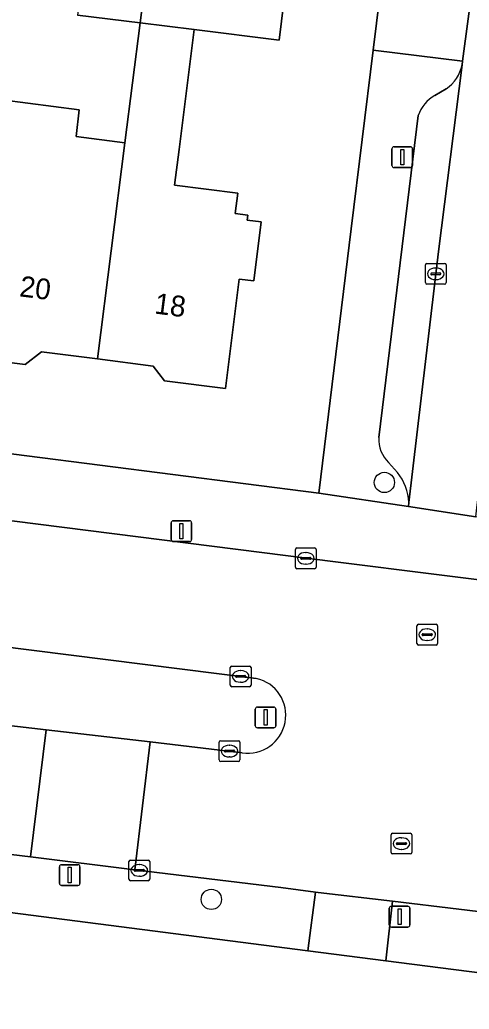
# Model space of a CAD drawing. Extents: x 161258 to 161838, y 380833 to 381727.
# Drawn here: x 161604.79 to 161626.44, y 381337.3 to 381384.97 of the extents above; entities that cross this region are included whole.
import ezdxf

# ---------------------------------------------------------------- set-up
doc = ezdxf.new("R2010")
doc.units = 0
for name, color, linetype in [('IMGEO_Berm_groen', 7, 'Continuous'), ('IMGEO_Boom', 7, 'Continuous'), ('IMGEO_Erf', 7, 'Continuous'), ('IMGEO_Kolk', 7, 'Continuous'), ('IMGEO_Lichtmast', 7, 'Continuous'), ('IMGEO_Muur', 7, 'Continuous'), ('IMGEO_Pand', 7, 'Continuous'), ('IMGEO_Pand_nummerreeks', 7, 'Continuous'), ('IMGEO_Parkeervlak_open', 7, 'Continuous'), ('IMGEO_Rijbaan_lokaal_open', 7, 'Continuous'), ('IMGEO_Rioolput', 7, 'Continuous'), ('IMGEO_Verkeersbordpaal', 7, 'Continuous'), ('IMGEO_Voetpad_open', 7, 'Continuous')]:
    doc.layers.add(name, color=color, linetype=linetype)

msp = doc.modelspace()

# ---------------------------------------------------------------- linework, layer by layer
at = {"layer": 'IMGEO_Berm_groen'}
for points in [[(161603.55, 381354.818), (161583.948, 381357.242), (161569.166, 381359.115), (161566.804, 381359.414), (161567.503, 381355.475), (161571.709, 381354.93), (161584.769, 381353.239), (161606.057, 381350.762), (161611.074, 381350.179), (161615.494, 381349.658)], [(161616.179, 381353.241), (161603.55, 381354.818)]]:
    msp.add_lwpolyline(points, dxfattribs=at)
msp.add_arc((161615.777, 381351.461), 1.825, 261.0934, 77.2601, dxfattribs=at)
at = {"layer": 'IMGEO_Boom'}
for centre in [(161622.35, 381362.679), (161614.015, 381342.592)]:
    msp.add_circle(centre, 0.489, dxfattribs=at)
at = {"layer": 'IMGEO_Erf'}
for points in [[(161568.046, 381368.678), (161594.615, 381365.296), (161601.597, 381364.408), (161619.194, 381362.168), (161620.757, 381374.9), (161621.814, 381383.511), (161622.597, 381389.891), (161625.828, 381416.218)], [(161617.719, 381387.542), (161617.277, 381383.989), (161613.194, 381384.497), (161612.46, 381378.716), (161612.242, 381376.998), (161615.29, 381376.61), (161615.167, 381375.64), (161615.775, 381375.563), (161615.743, 381375.315), (161616.422, 381375.228), (161616.061, 381372.39), (161615.363, 381372.479), (161614.692, 381367.201), (161611.76, 381367.574), (161611.209, 381368.286), (161608.525, 381368.628), (161605.841, 381368.969), (161605.051, 381368.358), (161601.862, 381368.764)], [(161603.936, 381381.109), (161607.655, 381380.635), (161607.5, 381379.347), (161609.854, 381379.048), (161610.59, 381384.821), (161607.568, 381385.197)], [(161649.397, 381275.455), (161650.22, 381281.92), (161650.255, 381282.192), (161650.617, 381285.056), (161650.964, 381287.799), (161651.304, 381290.495), (161653.107, 381304.757), (161653.531, 381308.117), (161653.779, 381310.086), (161654.173, 381313.208), (161656.956, 381335.212), (161638.457, 381337.583), (161631.072, 381338.529), (161622.414, 381339.639), (161618.671, 381340.119), (161596.827, 381342.918), (161589.772, 381343.822), (161573.115, 381345.957), (161575.536, 381257.867), (161575.581, 381250), (161575.075, 381232.455), (161573.778, 381197.042)]]:
    msp.add_lwpolyline(points, dxfattribs=at)
at = {"layer": 'IMGEO_Kolk'}
for p, q in [((161624.324, 381372.305), (161624.324, 381373.157)), ((161624.399, 381373.231), (161625.251, 381373.231)), ((161624.812, 381373.011), (161624.837, 381373.011)), ((161625.325, 381373.157), (161625.325, 381372.305)), ((161624.583, 381372.725), (161624.583, 381372.737)), ((161625.021, 381372.688), (161624.623, 381372.688)), ((161624.626, 381372.774), (161625.024, 381372.774)), ((161624.835, 381372.451), (161624.81, 381372.451)), ((161625.067, 381372.737), (161625.067, 381372.725)), ((161625.251, 381372.231), (161624.399, 381372.231)), ((161618.14, 381359.522), (161618.992, 381359.522)), ((161618.065, 381358.596), (161618.065, 381359.448)), ((161618.367, 381359.065), (161618.765, 381359.065)), ((161618.553, 381359.302), (161618.578, 381359.302)), ((161619.066, 381359.448), (161619.066, 381358.596)), ((161618.324, 381359.016), (161618.324, 381359.028)), ((161618.762, 381358.979), (161618.364, 381358.979)), ((161618.576, 381358.742), (161618.551, 381358.742)), ((161618.808, 381359.028), (161618.808, 381359.016)), ((161618.992, 381358.522), (161618.14, 381358.522)), ((161615.001, 381353.835), (161615.853, 381353.835)), ((161614.926, 381352.909), (161614.926, 381353.761)), ((161615.185, 381353.329), (161615.185, 381353.341)), ((161615.228, 381353.378), (161615.626, 381353.378)), ((161615.414, 381353.615), (161615.439, 381353.615)), ((161615.669, 381353.341), (161615.669, 381353.329)), ((161615.927, 381353.761), (161615.927, 381352.909)), ((161615.623, 381353.292), (161615.225, 381353.292)), ((161615.437, 381353.055), (161615.412, 381353.055)), ((161615.853, 381352.835), (161615.001, 381352.835)), ((161614.392, 381349.31), (161614.392, 381350.162)), ((161614.467, 381350.236), (161615.319, 381350.236)), ((161614.88, 381350.016), (161614.905, 381350.016)), ((161615.393, 381350.162), (161615.393, 381349.31)), ((161614.651, 381349.73), (161614.651, 381349.742)), ((161615.089, 381349.693), (161614.691, 381349.693)), ((161614.694, 381349.779), (161615.092, 381349.779)), ((161615.135, 381349.742), (161615.135, 381349.73)), ((161615.319, 381349.236), (161614.467, 381349.236)), ((161614.903, 381349.456), (161614.878, 381349.456)), ((161610.045, 381343.562), (161610.045, 381344.414)), ((161610.12, 381344.488), (161610.972, 381344.488)), ((161610.533, 381344.268), (161610.558, 381344.268)), ((161611.046, 381344.414), (161611.046, 381343.562)), ((161610.304, 381343.982), (161610.304, 381343.994)), ((161610.742, 381343.945), (161610.344, 381343.945)), ((161610.347, 381344.031), (161610.745, 381344.031)), ((161610.788, 381343.994), (161610.788, 381343.982)), ((161610.972, 381343.488), (161610.12, 381343.488)), ((161610.556, 381343.708), (161610.531, 381343.708))]:
    msp.add_line(p, q, dxfattribs=at)
for points in [[(161624.324, 381372.305), (161624.324, 381373.157)], [(161624.399, 381373.231), (161625.251, 381373.231)], [(161625.325, 381373.157), (161625.325, 381372.305)], [(161625.251, 381372.231), (161624.399, 381372.231)], [(161618.14, 381359.522), (161618.992, 381359.522)], [(161618.065, 381358.596), (161618.065, 381359.448)], [(161619.066, 381359.448), (161619.066, 381358.596)], [(161618.992, 381358.522), (161618.14, 381358.522)], [(161615.001, 381353.835), (161615.853, 381353.835)], [(161614.926, 381352.909), (161614.926, 381353.761)], [(161615.927, 381353.761), (161615.927, 381352.909)], [(161615.853, 381352.835), (161615.001, 381352.835)], [(161614.392, 381349.31), (161614.392, 381350.162)], [(161614.467, 381350.236), (161615.319, 381350.236)], [(161615.393, 381350.162), (161615.393, 381349.31)], [(161615.319, 381349.236), (161614.467, 381349.236)], [(161610.045, 381343.562), (161610.045, 381344.414)], [(161610.12, 381344.488), (161610.972, 381344.488)], [(161611.046, 381344.414), (161611.046, 381343.562)], [(161610.972, 381343.488), (161610.12, 381343.488)]]:
    msp.add_lwpolyline(points, dxfattribs=at)
for centre, radius, start, end in [((161624.401, 381373.155), 0.0765, 91.552, 178.448), ((161624.401, 381373.155), 0.0765, 91.552, 178.448), ((161625.249, 381373.155), 0.0765, 1.552, 88.448), ((161625.249, 381373.155), 0.0765, 1.552, 88.448), ((161624.623, 381372.734), 0.0403, 85.8775, 175.7526), ((161624.62, 381372.724), 0.0366, 178.938, 274.7102), ((161625.024, 381372.731), 0.043, 264.8664, 352.4533), ((161625.028, 381372.736), 0.0386, 1.7309, 96.639), ((161624.401, 381372.307), 0.0765, 181.552, 268.448), ((161624.401, 381372.307), 0.0765, 181.552, 268.448), ((161625.249, 381372.307), 0.0765, 271.552, 358.448), ((161625.249, 381372.307), 0.0765, 271.552, 358.448), ((161618.142, 381359.446), 0.0765, 91.552, 178.448), ((161618.142, 381359.446), 0.0765, 91.552, 178.448), ((161618.99, 381359.446), 0.0765, 1.552, 88.448), ((161618.99, 381359.446), 0.0765, 1.552, 88.448), ((161618.364, 381359.025), 0.0403, 85.8775, 175.7526), ((161618.769, 381359.027), 0.0386, 1.7309, 96.639), ((161618.142, 381358.598), 0.0765, 181.552, 268.448), ((161618.142, 381358.598), 0.0765, 181.552, 268.448), ((161618.361, 381359.015), 0.0366, 178.938, 274.7102), ((161618.765, 381359.022), 0.043, 264.8664, 352.4533), ((161618.99, 381358.598), 0.0765, 271.552, 358.448), ((161618.99, 381358.598), 0.0765, 271.552, 358.448), ((161615.003, 381353.759), 0.0765, 91.552, 178.448), ((161615.003, 381353.759), 0.0765, 91.552, 178.448), ((161615.851, 381353.759), 0.0765, 1.552, 88.448), ((161615.851, 381353.759), 0.0765, 1.552, 88.448), ((161615.225, 381353.338), 0.0403, 85.8775, 175.7526), ((161615.222, 381353.328), 0.0366, 178.938, 274.7102), ((161615.626, 381353.335), 0.043, 264.8664, 352.4533), ((161615.63, 381353.34), 0.0386, 1.7309, 96.639), ((161615.003, 381352.911), 0.0765, 181.552, 268.448), ((161615.003, 381352.911), 0.0765, 181.552, 268.448), ((161615.851, 381352.911), 0.0765, 271.552, 358.448), ((161615.851, 381352.911), 0.0765, 271.552, 358.448), ((161614.469, 381350.16), 0.0765, 91.552, 178.448), ((161614.469, 381350.16), 0.0765, 91.552, 178.448), ((161615.317, 381350.16), 0.0765, 1.552, 88.448), ((161615.317, 381350.16), 0.0765, 1.552, 88.448), ((161614.691, 381349.739), 0.0403, 85.8775, 175.7526), ((161614.688, 381349.729), 0.0366, 178.938, 274.7102), ((161615.092, 381349.736), 0.043, 264.8664, 352.4533), ((161615.096, 381349.741), 0.0386, 1.7309, 96.639), ((161614.469, 381349.312), 0.0765, 181.552, 268.448), ((161614.469, 381349.312), 0.0765, 181.552, 268.448), ((161615.317, 381349.312), 0.0765, 271.552, 358.448), ((161615.317, 381349.312), 0.0765, 271.552, 358.448), ((161610.122, 381344.412), 0.0765, 91.552, 178.448), ((161610.122, 381344.412), 0.0765, 91.552, 178.448), ((161610.97, 381344.412), 0.0765, 1.552, 88.448), ((161610.97, 381344.412), 0.0765, 1.552, 88.448), ((161610.344, 381343.991), 0.0403, 85.8775, 175.7526), ((161610.341, 381343.981), 0.0366, 178.938, 274.7102), ((161610.745, 381343.988), 0.043, 264.8664, 352.4533), ((161610.749, 381343.993), 0.0386, 1.7309, 96.639), ((161610.122, 381343.564), 0.0765, 181.552, 268.448), ((161610.122, 381343.564), 0.0765, 181.552, 268.448), ((161610.97, 381343.564), 0.0765, 271.552, 358.448), ((161610.97, 381343.564), 0.0765, 271.552, 358.448)]:
    msp.add_arc(centre, radius, start, end, dxfattribs=at)
for centre, major_axis, ratio, start_param, end_param in [((161624.811, 381372.731), (-0.387, 0.002), 0.722429, 4.712389, 7.853982), ((161624.836, 381372.731), (-0.39, 0.002), 0.717154, 1.570796, 4.712389), ((161618.552, 381359.022), (-0.387, 0.002), 0.722429, 4.712389, 7.853982), ((161618.577, 381359.022), (-0.39, 0.002), 0.717154, 1.570796, 4.712389), ((161615.413, 381353.335), (-0.387, 0.002), 0.722429, 4.712389, 7.853982), ((161615.438, 381353.335), (-0.39, 0.002), 0.717154, 1.570796, 4.712389), ((161614.879, 381349.736), (-0.387, 0.002), 0.722429, 4.712389, 7.853982), ((161614.904, 381349.736), (-0.39, 0.002), 0.717154, 1.570796, 4.712389), ((161610.532, 381343.988), (-0.387, 0.002), 0.722429, 4.712389, 7.853982), ((161610.557, 381343.988), (-0.39, 0.002), 0.717154, 1.570796, 4.712389)]:
    msp.add_ellipse(centre, major_axis=major_axis, ratio=ratio, start_param=start_param, end_param=end_param, dxfattribs=at)
at = {"layer": 'IMGEO_Lichtmast'}
for p, q in [((161622.716, 381377.952), (161622.716, 381378.752)), ((161622.716, 381378.752), (161622.716, 381377.952)), ((161622.816, 381378.852), (161623.606, 381378.852)), ((161623.606, 381378.852), (161622.816, 381378.852)), ((161623.706, 381378.752), (161623.706, 381377.952)), ((161623.706, 381377.952), (161623.706, 381378.752)), ((161623.606, 381377.852), (161622.816, 381377.852)), ((161622.816, 381377.852), (161623.606, 381377.852)), ((161612.076, 381359.93), (161612.076, 381360.73)), ((161612.076, 381360.73), (161612.076, 381359.93)), ((161612.176, 381360.83), (161612.966, 381360.83)), ((161612.966, 381360.83), (161612.176, 381360.83)), ((161613.066, 381360.73), (161613.066, 381359.93)), ((161613.066, 381359.93), (161613.066, 381360.73)), ((161612.966, 381359.83), (161612.176, 381359.83)), ((161612.176, 381359.83), (161612.966, 381359.83)), ((161606.798, 381344.262), (161607.588, 381344.262)), ((161607.588, 381344.262), (161606.798, 381344.262)), ((161606.698, 381343.362), (161606.698, 381344.162)), ((161606.698, 381344.162), (161606.698, 381343.362)), ((161607.688, 381344.162), (161607.688, 381343.362)), ((161607.688, 381343.362), (161607.688, 381344.162)), ((161607.588, 381343.262), (161606.798, 381343.262)), ((161606.798, 381343.262), (161607.588, 381343.262)), ((161622.589, 381341.361), (161622.589, 381342.161)), ((161622.589, 381342.161), (161622.589, 381341.361)), ((161622.689, 381342.261), (161623.479, 381342.261)), ((161623.479, 381342.261), (161622.689, 381342.261)), ((161623.579, 381342.161), (161623.579, 381341.361)), ((161623.579, 381341.361), (161623.579, 381342.161)), ((161623.479, 381341.261), (161622.689, 381341.261)), ((161622.689, 381341.261), (161623.479, 381341.261))]:
    msp.add_line(p, q, dxfattribs=at)
for points in [[(161623.136, 381378.727), (161623.286, 381378.727), (161623.286, 381377.977), (161623.136, 381377.977), (161623.136, 381378.727)], [(161612.496, 381360.705), (161612.646, 381360.705), (161612.646, 381359.955), (161612.496, 381359.955), (161612.496, 381360.705)], [(161607.118, 381344.137), (161607.268, 381344.137), (161607.268, 381343.387), (161607.118, 381343.387), (161607.118, 381344.137)], [(161623.009, 381342.136), (161623.159, 381342.136), (161623.159, 381341.386), (161623.009, 381341.386), (161623.009, 381342.136)]]:
    msp.add_lwpolyline(points, dxfattribs=at)
for centre, start, end in [((161622.816, 381378.752), 90, 180), ((161622.816, 381378.752), 90, 180), ((161623.606, 381378.752), 0, 90), ((161623.606, 381378.752), 360, 90), ((161622.816, 381377.952), 180, 270), ((161622.816, 381377.952), 180, 270), ((161623.606, 381377.952), 270, 0), ((161623.606, 381377.952), 270, 0), ((161612.176, 381360.73), 90, 180), ((161612.176, 381360.73), 90, 180), ((161612.966, 381360.73), 0, 90), ((161612.966, 381360.73), 360, 90), ((161612.176, 381359.93), 180, 270), ((161612.176, 381359.93), 180, 270), ((161612.966, 381359.93), 270, 0), ((161612.966, 381359.93), 270, 0), ((161606.798, 381344.162), 90, 180), ((161606.798, 381344.162), 90, 180), ((161607.588, 381344.162), 0, 90), ((161607.588, 381344.162), 360, 90), ((161606.798, 381343.362), 180, 270), ((161606.798, 381343.362), 180, 270), ((161607.588, 381343.362), 270, 0), ((161607.588, 381343.362), 270, 0), ((161622.689, 381342.161), 90, 180), ((161622.689, 381342.161), 90, 180), ((161623.479, 381342.161), 0, 90), ((161623.479, 381342.161), 360, 90), ((161622.689, 381341.361), 180, 270), ((161622.689, 381341.361), 180, 270), ((161623.479, 381341.361), 270, 0), ((161623.479, 381341.361), 270, 0)]:
    msp.add_arc(centre, 0.1, start, end, dxfattribs=at)
at = {"layer": 'IMGEO_Muur'}
msp.add_lwpolyline([(161621.814, 381383.511), (161620.757, 381374.9)], dxfattribs=at)
at = {"layer": 'IMGEO_Pand'}
for points in [[(161610.59, 381384.821), (161611.043, 381388.373), (161608.01, 381388.751), (161607.568, 381385.197)], [(161617.719, 381387.542), (161611.043, 381388.373), (161610.59, 381384.821), (161613.194, 381384.497), (161617.277, 381383.989)], [(161616.422, 381375.228), (161615.743, 381375.315), (161615.775, 381375.563), (161615.167, 381375.64), (161615.29, 381376.61), (161612.242, 381376.998), (161612.46, 381378.716), (161613.194, 381384.497), (161610.59, 381384.821), (161609.854, 381379.048), (161608.525, 381368.628), (161611.209, 381368.286), (161611.76, 381367.574), (161614.692, 381367.201), (161615.363, 381372.479), (161616.061, 381372.39)], [(161609.854, 381379.048), (161607.5, 381379.347), (161607.655, 381380.635), (161603.936, 381381.109), (161603.542, 381378.017), (161603.416, 381377.03), (161602.922, 381377.093), (161602.493, 381373.724), (161601.862, 381368.764), (161605.051, 381368.358), (161605.841, 381368.969), (161608.525, 381368.628)]]:
    msp.add_lwpolyline(points, close=True, dxfattribs=at)
at = {"layer": 'IMGEO_Parkeervlak_open'}
for points in [[(161623.53, 381361.715), (161624.952, 381373.802), (161626.09, 381382.805)], [(161625.323, 381381.65), (161624.788, 381381.321)], [(161623.985, 381380.359), (161622.085, 381364.84)], [(161622.55, 381363.645), (161622.98, 381363.161)]]:
    msp.add_lwpolyline(points, dxfattribs=at)
for centre, radius, start, end in [((161624.386, 381383.105), 1.731, 302.7988, 350.0274), ((161625.592, 381379.833), 1.691, 118.4004, 161.8947), ((161623.599, 381364.741), 1.517, 176.2588, 226.2653), ((161620.999, 381361.58), 2.535, 3.0576, 38.5919)]:
    msp.add_arc(centre, radius, start, end, dxfattribs=at)
at = {"layer": 'IMGEO_Rijbaan_lokaal_open'}
for points in [[(161630.074, 381414.521), (161629.886, 381413.343), (161629.229, 381408.041), (161627.951, 381398.186), (161627.937, 381398.058), (161626.958, 381389.351), (161626.112, 381382.98), (161626.09, 381382.805), (161624.952, 381373.802), (161623.53, 381361.715), (161623.507, 381361.52), (161626.762, 381361.028), (161626.779, 381361.172), (161626.812, 381361.453), (161627.856, 381370.215), (161629.358, 381381.739), (161629.854, 381385.901), (161630.024, 381387.329), (161631.028, 381395.148)], [(161631.567, 381351.313), (161634.529, 381350.905), (161635.335, 381356.92), (161633.186, 381357.189), (161629.727, 381357.627), (161619.999, 381358.857), (161602.107, 381361.121), (161593.371, 381362.235), (161585.79, 381363.202), (161578.158, 381364.221), (161574.68, 381364.672), (161571.023, 381365.154), (161569.953, 381365.29), (161569.166, 381359.115), (161583.948, 381357.242), (161603.55, 381354.818), (161616.179, 381353.241)], [(161615.494, 381349.658), (161611.074, 381350.179), (161610.322, 381344.022), (161617.366, 381343.162), (161619.037, 381342.946), (161619.159, 381342.93), (161622.743, 381342.5), (161629.126, 381341.734), (161631.389, 381341.442), (161638.808, 381340.484), (161640.8, 381340.227), (161650.536, 381338.943), (161657.935, 381338.014), (161669.261, 381336.557), (161669.258, 381336.54), (161674.844, 381335.829), (161675.625, 381341.974), (161671.878, 381342.439)]]:
    msp.add_lwpolyline(points, dxfattribs=at)
for points in [[(161631.183, 381360.562), (161628.33, 381360.863), (161626.762, 381361.028), (161623.507, 381361.52), (161619.194, 381362.168), (161601.597, 381364.408), (161602.107, 381361.121), (161619.999, 381358.857), (161629.727, 381357.627), (161633.186, 381357.189), (161635.335, 381356.92), (161640.396, 381356.267), (161646.108, 381355.537), (161646.49, 381358.638)], [(161590.069, 381346.496), (161597.172, 381345.628), (161605.309, 381344.635), (161606.057, 381350.762), (161584.769, 381353.239), (161571.709, 381354.93), (161570.926, 381348.614), (161572.359, 381348.708), (161583.73, 381347.27)], [(161611.074, 381350.179), (161606.057, 381350.762), (161605.309, 381344.635), (161610.322, 381344.022)]]:
    msp.add_lwpolyline(points, close=True, dxfattribs=at)
msp.add_arc((161615.777, 381351.461), 1.825, 261.0934, 77.2601, dxfattribs=at)
at = {"layer": 'IMGEO_Rioolput'}
for p, q in [((161623.916, 381354.919), (161623.916, 381355.771)), ((161623.991, 381355.845), (161624.843, 381355.845)), ((161624.917, 381355.771), (161624.917, 381354.919)), ((161624.175, 381355.339), (161624.175, 381355.351)), ((161624.613, 381355.302), (161624.215, 381355.302)), ((161624.218, 381355.388), (161624.616, 381355.388)), ((161624.404, 381355.625), (161624.429, 381355.625)), ((161624.659, 381355.351), (161624.659, 381355.339)), ((161624.843, 381354.845), (161623.991, 381354.845)), ((161624.427, 381355.065), (161624.402, 381355.065)), ((161622.671, 381344.853), (161622.671, 381345.705)), ((161622.746, 381345.779), (161623.598, 381345.779)), ((161623.672, 381345.705), (161623.672, 381344.853)), ((161622.93, 381345.273), (161622.93, 381345.285)), ((161623.368, 381345.236), (161622.97, 381345.236)), ((161622.973, 381345.322), (161623.371, 381345.322)), ((161623.159, 381345.559), (161623.184, 381345.559)), ((161623.414, 381345.285), (161623.414, 381345.273)), ((161623.598, 381344.779), (161622.746, 381344.779)), ((161623.182, 381344.999), (161623.157, 381344.999))]:
    msp.add_line(p, q, dxfattribs=at)
for points in [[(161623.916, 381354.919), (161623.916, 381355.771)], [(161623.991, 381355.845), (161624.843, 381355.845)], [(161624.917, 381355.771), (161624.917, 381354.919)], [(161624.843, 381354.845), (161623.991, 381354.845)], [(161622.671, 381344.853), (161622.671, 381345.705)], [(161622.746, 381345.779), (161623.598, 381345.779)], [(161623.672, 381345.705), (161623.672, 381344.853)], [(161623.598, 381344.779), (161622.746, 381344.779)]]:
    msp.add_lwpolyline(points, dxfattribs=at)
for centre, radius, start, end in [((161623.993, 381355.769), 0.0765, 91.552, 178.448), ((161623.993, 381355.769), 0.0765, 91.552, 178.448), ((161624.841, 381355.769), 0.0765, 1.552, 88.448), ((161624.841, 381355.769), 0.0765, 1.552, 88.448), ((161624.215, 381355.348), 0.0403, 85.8775, 175.7526), ((161624.212, 381355.338), 0.0366, 178.938, 274.7102), ((161624.616, 381355.345), 0.043, 264.8664, 352.4533), ((161624.62, 381355.35), 0.0386, 1.7309, 96.639), ((161623.993, 381354.921), 0.0765, 181.552, 268.448), ((161623.993, 381354.921), 0.0765, 181.552, 268.448), ((161624.841, 381354.921), 0.0765, 271.552, 358.448), ((161624.841, 381354.921), 0.0765, 271.552, 358.448), ((161622.748, 381345.703), 0.0765, 91.552, 178.448), ((161622.748, 381345.703), 0.0765, 91.552, 178.448), ((161623.596, 381345.703), 0.0765, 1.552, 88.448), ((161623.596, 381345.703), 0.0765, 1.552, 88.448), ((161622.97, 381345.282), 0.0403, 85.8775, 175.7526), ((161622.967, 381345.272), 0.0366, 178.938, 274.7102), ((161623.371, 381345.279), 0.043, 264.8664, 352.4533), ((161623.375, 381345.284), 0.0386, 1.7309, 96.639), ((161622.748, 381344.855), 0.0765, 181.552, 268.448), ((161622.748, 381344.855), 0.0765, 181.552, 268.448), ((161623.596, 381344.855), 0.0765, 271.552, 358.448), ((161623.596, 381344.855), 0.0765, 271.552, 358.448)]:
    msp.add_arc(centre, radius, start, end, dxfattribs=at)
for centre, major_axis, ratio, start_param, end_param in [((161624.403, 381355.345), (-0.387, 0.002), 0.722429, 4.712389, 7.853982), ((161624.428, 381355.345), (-0.39, 0.002), 0.717154, 1.570796, 4.712389), ((161623.158, 381345.279), (-0.387, 0.002), 0.722429, 4.712389, 7.853982), ((161623.183, 381345.279), (-0.39, 0.002), 0.717154, 1.570796, 4.712389)]:
    msp.add_ellipse(centre, major_axis=major_axis, ratio=ratio, start_param=start_param, end_param=end_param, dxfattribs=at)
at = {"layer": 'IMGEO_Verkeersbordpaal'}
for p, q in [((161616.132, 381350.957), (161616.132, 381351.757)), ((161616.132, 381351.757), (161616.132, 381350.957)), ((161616.232, 381351.857), (161617.022, 381351.857)), ((161617.022, 381351.857), (161616.232, 381351.857)), ((161617.122, 381351.757), (161617.122, 381350.957)), ((161617.122, 381350.957), (161617.122, 381351.757)), ((161617.022, 381350.857), (161616.232, 381350.857)), ((161616.232, 381350.857), (161617.022, 381350.857))]:
    msp.add_line(p, q, dxfattribs=at)
msp.add_lwpolyline([(161616.552, 381351.732), (161616.702, 381351.732), (161616.702, 381350.982), (161616.552, 381350.982), (161616.552, 381351.732)], dxfattribs=at)
for centre, start, end in [((161616.232, 381351.757), 90, 180), ((161616.232, 381351.757), 90, 180), ((161617.022, 381351.757), 0, 90), ((161617.022, 381351.757), 360, 90), ((161616.232, 381350.957), 180, 270), ((161616.232, 381350.957), 180, 270), ((161617.022, 381350.957), 270, 0), ((161617.022, 381350.957), 270, 0)]:
    msp.add_arc(centre, 0.1, start, end, dxfattribs=at)
at = {"layer": 'IMGEO_Voetpad_open'}
for points in [[(161626.958, 381389.351), (161622.597, 381389.891), (161621.814, 381383.511), (161626.112, 381382.98)], [(161619.037, 381342.946), (161617.366, 381343.162), (161610.322, 381344.022), (161605.309, 381344.635), (161597.172, 381345.628), (161596.827, 381342.918), (161618.671, 381340.119)], [(161622.743, 381342.5), (161619.159, 381342.93), (161619.037, 381342.946), (161618.671, 381340.119), (161622.414, 381339.639)], [(161631.389, 381341.442), (161629.126, 381341.734), (161622.743, 381342.5), (161622.414, 381339.639), (161631.072, 381338.529)]]:
    msp.add_lwpolyline(points, close=True, dxfattribs=at)
for points in [[(161626.09, 381382.805), (161626.112, 381382.98), (161621.814, 381383.511), (161620.757, 381374.9), (161619.194, 381362.168), (161623.507, 381361.52), (161623.53, 381361.715)], [(161624.788, 381381.321), (161625.323, 381381.65)], [(161622.085, 381364.84), (161623.985, 381380.359)], [(161622.98, 381363.161), (161622.55, 381363.645)]]:
    msp.add_lwpolyline(points, dxfattribs=at)
for centre, radius, start, end in [((161624.386, 381383.105), 1.731, 302.7988, 350.0274), ((161625.592, 381379.833), 1.691, 118.4004, 161.8947), ((161623.599, 381364.741), 1.517, 176.2588, 226.2653), ((161620.999, 381361.58), 2.535, 3.0576, 38.5919)]:
    msp.add_arc(centre, radius, start, end, dxfattribs=at)

# ---------------------------------------------------------------- texts
at = {"layer": 'IMGEO_Pand_nummerreeks'}
for s, rotation, p in [('20', 352.7489, (161604.74, 381371.65)), ('18', 352.7464, (161611.24, 381370.822))]:
    msp.add_text(s, height=1, rotation=rotation, dxfattribs=at).set_placement(p)

doc.saveas('drawing.dxf')
